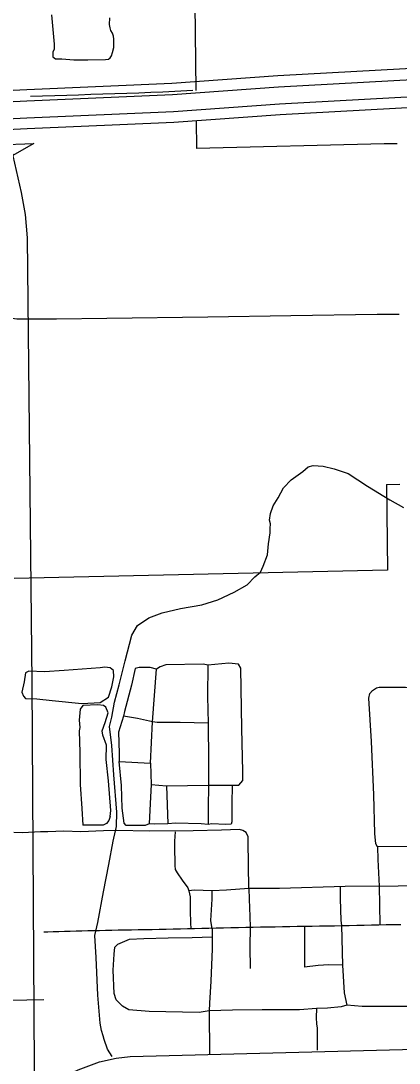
# Model space of a CAD drawing. Extents: x 1127717 to 1741049, y 2026793 to 2244711.
# Drawn here: x 1338119 to 1341025, y 2083351 to 2091369 of the extents above; entities that cross this region are included whole.
import ezdxf

# ---------------------------------------------------------------- set-up
doc = ezdxf.new("R2010")
doc.units = 0
for name, color, linetype in [('10', 7, 'Continuous'), ('15', 7, 'Continuous'), ('19', 7, 'Continuous'), ('33', 7, 'Continuous'), ('35', 7, 'Continuous'), ('40', 7, 'Continuous'), ('42', 7, 'Continuous'), ('6', 7, 'Continuous')]:
    doc.layers.add(name, color=color, linetype=linetype)

msp = doc.modelspace()

# ---------------------------------------------------------------- linework, layer by layer
at = {"layer": '10'}
for points in [[(1337797.9, 2090346.8), (1338045.2, 2090386.5), (1338120.2, 2090049.8), (1338150.8, 2089879.2), (1338168, 2089700)], [(1338168, 2089700), (1338202.2, 2086280), (1338222.8, 2082893.2), (1337986.6, 2082541.3)]]:
    msp.add_lwpolyline(points, dxfattribs=at)
at = {"layer": '15'}
for points in [[(1338958.8, 2083400.6), (1342247.9, 2083487.3)], [(1337975.6, 2082435.9), (1337986.6, 2082541.3), (1338037.3, 2082735.5), (1338074.1, 2082817), (1338138.1, 2082912), (1338209.8, 2083018.7), (1338285.4, 2083109.8), (1338382.4, 2083197.1), (1338493.2, 2083268.2), (1338559.6, 2083300.4), (1338722.6, 2083360.6), (1338849.6, 2083388.3), (1338958.8, 2083400.6)]]:
    msp.add_lwpolyline(points, dxfattribs=at)
at = {"layer": '19'}
for points in [[(1345422.7, 2091254.7), (1342240.7, 2091064.1), (1340092, 2090946.1), (1339277.7, 2090887.8), (1338163.7, 2090838.1)], [(1338164.3, 2090753.1), (1339282.7, 2090803), (1340097.4, 2090861.2), (1342245.6, 2090979.3), (1345395.3, 2091167.9)], [(1338165.4, 2090623), (1339290.2, 2090673.2), (1340105.6, 2090731.5), (1342253, 2090849.5), (1345380.6, 2091036.8)], [(1345351.3, 2090949.9), (1342257.9, 2090764.6), (1340110.9, 2090646.7), (1339295.1, 2090588.3), (1338166.6, 2090537.9)], [(1338163.7, 2090838.1), (1337899.3, 2090826.4), (1337901.1, 2090741.4), (1338164.3, 2090753.1)], [(1338166.6, 2090537.9), (1337905.9, 2090526.4), (1337904.3, 2090611.4), (1338165.4, 2090623)]]:
    msp.add_lwpolyline(points, dxfattribs=at)
at = {"layer": '33'}
for points in [[(1338032.8, 2089083.6), (1338086.5, 2089076.8), (1338392.7, 2089076.8), (1338779.9, 2089081.8), (1339554.3, 2089092), (1340192, 2089102.1), (1340855, 2089112.2), (1341024.5, 2089113.9)], [(1340857.6, 2085016), (1340844.9, 2085038.8), (1340837.3, 2085117.3), (1340829.7, 2085416), (1340812, 2085825.3), (1340791.8, 2086159.4), (1340799.4, 2086194.9), (1340819.6, 2086217.7), (1340850, 2086237.9), (1340872.7, 2086243), (1340953.7, 2086243), (1341075.2, 2086243), (1341153.7, 2086236.3)], [(1339864.4, 2085057.8), (1339863.9, 2085092.4), (1339851, 2085124.6), (1339825.3, 2085140.7), (1339799.5, 2085147.1), (1339661.2, 2085143.9), (1339442.5, 2085137.5), (1339104.8, 2085134.2), (1338857.1, 2085140.7), (1338754.2, 2085137.5), (1338580.5, 2085131), (1338448.6, 2085134.2), (1338326.4, 2085131), (1338268.5, 2085131), (1338130.2, 2085121.4), (1338064.5, 2085124.7)], [(1339304.2, 2085131), (1339299.9, 2085057.8)], [(1339299.9, 2085057.8), (1339297.8, 2085021.6), (1339301, 2084870.4), (1339304.2, 2084841.4), (1339320.3, 2084815.7), (1339358.9, 2084757.8), (1339400.7, 2084699.9), (1339410.4, 2084677.3), (1339420, 2084629.1), (1339420, 2084526.1), (1339423.2, 2084426.4), (1339423.4, 2084386.8)], [(1339870.3, 2084693.4), (1339864.4, 2085057.8)], [(1341161.2, 2085018.5), (1340857.6, 2085016)], [(1340857.6, 2085016), (1340862.6, 2084917.3), (1340872.7, 2084712.2)], [(1339870.3, 2084693.4), (1339699.8, 2084680.5), (1339587.3, 2084677.3), (1339449, 2084680.5), (1339410.4, 2084677.3)], [(1339587.3, 2084384.7), (1339577.6, 2084448.9), (1339587.3, 2084613), (1339587.3, 2084677.3)], [(1340872.7, 2084712.2), (1340610.1, 2084709.5), (1340105.1, 2084693.4), (1339870.3, 2084693.4)], [(1339870.3, 2084693.4), (1339873.5, 2084613), (1339876.7, 2084477.8), (1339880, 2084397.2)], [(1340571.4, 2084708.3), (1340571.5, 2084616.2), (1340577.9, 2084448.9), (1340581.1, 2084409.3)], [(1340872.7, 2084712.2), (1341163.8, 2084717.3)], [(1340872.7, 2084712.2), (1340873.8, 2084567.9), (1340877, 2084415.5)], [(1338294.8, 2084361), (1338326.4, 2084362), (1338367.6, 2084363.1), (1338410.4, 2084364.3), (1338454.2, 2084365.5), (1338498.5, 2084366.7), (1338543.1, 2084368.1), (1338588.1, 2084369.2), (1338633.2, 2084370), (1338678.2, 2084370.8), (1338723.6, 2084371.5), (1338770, 2084372.9), (1338818.1, 2084374.3), (1338867.3, 2084375.4), (1338917.5, 2084376.1), (1338968.5, 2084377), (1339020.5, 2084378), (1339073.3, 2084378.6), (1339126.8, 2084379.8), (1339181, 2084381), (1339235.5, 2084382.3), (1339289.9, 2084383.4), (1339344.1, 2084384.8), (1339398.5, 2084386.2), (1339453.1, 2084387.5), (1339508.4, 2084388.9), (1339564.1, 2084390.1), (1339620.2, 2084391.2), (1339676.7, 2084392), (1339732.9, 2084393.8), (1339789.7, 2084395.1), (1339846.5, 2084396.4), (1339903.1, 2084397.7), (1339959.9, 2084398.7), (1340016.7, 2084399.4), (1340073.4, 2084400.4), (1340130, 2084401.4), (1340186.4, 2084402.4), (1340242.6, 2084403.3), (1340299.1, 2084404.1), (1340356.4, 2084405), (1340413.4, 2084406.1), (1340470.8, 2084407.1), (1340528.1, 2084408.1), (1340585.3, 2084409.4), (1340642.3, 2084410.5), (1340699.1, 2084411.7), (1340755.8, 2084412.8), (1340812.6, 2084414.1), (1340869.7, 2084415.3), (1340926.4, 2084416.4), (1340982.9, 2084417.4), (1341039.3, 2084418.2)], [(1340299.1, 2084404.1), (1340298.1, 2084210.8), (1340298.1, 2084088.5)], [(1340581.1, 2084409.3), (1340590.8, 2084104.6), (1340603.7, 2083892.2), (1340622.5, 2083795.8)], [(1339564.7, 2083754), (1339487.5, 2083741), (1339104.8, 2083747.4), (1338947.2, 2083760.3), (1338898.9, 2083789.3), (1338850.7, 2083837.5), (1338834.6, 2083885.8), (1338828.2, 2084066), (1338834.6, 2084188.2), (1338841, 2084242.9), (1338863.6, 2084265.5), (1338898.9, 2084281.6), (1338953.6, 2084304.1), (1339063, 2084310.5), (1339249.5, 2084313.7), (1339436.1, 2084317), (1339587.3, 2084323.4)], [(1339587.3, 2084384.7), (1339587.3, 2084230.2), (1339577.6, 2083982.5), (1339568, 2083811.9), (1339564.7, 2083754), (1339569.1, 2083416.7)], [(1339880, 2084397.2), (1339876.7, 2084246.2), (1339880, 2084078.8)], [(1340590.8, 2084104.6), (1340484.6, 2084107.8), (1340404.2, 2084101.4), (1340298.1, 2084088.5)], [(1341587.4, 2083792.6), (1341416.9, 2083792.6), (1341191.8, 2083786.2), (1340928, 2083786.2), (1340741.5, 2083786.2), (1340622.5, 2083795.8), (1340580.7, 2083783), (1340474.5, 2083773.3), (1340390.9, 2083770.1), (1340259, 2083760.5), (1339972.7, 2083760.5), (1339744.9, 2083757.2), (1339564.7, 2083754)], [(1340390.9, 2083770.1), (1340388.2, 2083702.5), (1340391.4, 2083651.1), (1340394, 2083623.2)], [(1340394, 2083623.2), (1340394, 2083559.7)], [(1340394, 2083559.7), (1340394.1, 2083450.7)]]:
    msp.add_lwpolyline(points, dxfattribs=at)
at = {"layer": '35'}
for points in [[(1338353.1, 2091416.3), (1338373.8, 2091190.6), (1338373.8, 2091149.1), (1338363.5, 2091130.5), (1338363.5, 2091105.6), (1338365.5, 2091093.2), (1338384.2, 2091076.6), (1338433.9, 2091076.6), (1338525, 2091070.4), (1338632.6, 2091070.4), (1338769.3, 2091072.5), (1338792.1, 2091074.6), (1338804.5, 2091084.9), (1338814.8, 2091099.4), (1338823.1, 2091126.4), (1338833.5, 2091163.6), (1338833.5, 2091188.5), (1338833.5, 2091227.9), (1338831.4, 2091252.7), (1338823.1, 2091275.5), (1338810.7, 2091296.2), (1338804.5, 2091316.9), (1338800.3, 2091341.8), (1338802.4, 2091391.5)], [(1338829.1, 2085057.8), (1338833.9, 2085082.3), (1338852.7, 2085170.6), (1338855.4, 2085280.4), (1338833.9, 2085569.7), (1338817.9, 2085794.7), (1338799.1, 2085939.3), (1338817.9, 2086011.6), (1338839.3, 2086126.8), (1338874.1, 2086260.7), (1338919.6, 2086445.5), (1338970.5, 2086643.6), (1339016, 2086718.6), (1339101.7, 2086777.6), (1339203.4, 2086815), (1339345.3, 2086847.2), (1339508.6, 2086876.6), (1339631.7, 2086914.1), (1339757.5, 2086973.1), (1339856.6, 2087029.3), (1339915.5, 2087090.9), (1339961, 2087128.4), (1339979.7, 2087173.9), (1340014.5, 2087262.3), (1340022.6, 2087345.3), (1340033.3, 2087431), (1340033.3, 2087463.2), (1340036, 2087500.7), (1340027.9, 2087527.4), (1340036, 2087578.3), (1340057.4, 2087637.2), (1340094.9, 2087698.8), (1340137.7, 2087776.5), (1340196.6, 2087838.1), (1340284.9, 2087902.4), (1340325.1, 2087937.2), (1340365.2, 2087947.9), (1340440.2, 2087942.6), (1340525.9, 2087923.8), (1340633, 2087886.3), (1340782.9, 2087789.9), (1340954.2, 2087685.5), (1341058.6, 2087626.5)], [(1339808.4, 2086389.2), (1339789.7, 2086421.4), (1339717.4, 2086426.7), (1339554.1, 2086413.3), (1339522, 2086421.4), (1339232.8, 2086416), (1339190, 2086399.9), (1339160.6, 2086381.2), (1339112.4, 2086394.6), (1339026.7, 2086394.6), (1338997.3, 2086386.5), (1338967.8, 2086258), (1338914.3, 2086057.1), (1338906.2, 2086019.6), (1338868.8, 2085896.4), (1338874.1, 2085735.7), (1338874.1, 2085671.5), (1339115, 2085658.1)], [(1339554.1, 2086413.3), (1339551.4, 2086172.3), (1339556.8, 2085966.1), (1339559.4, 2085676.8), (1339559.4, 2085489.3)], [(1338180.7, 2086365.1), (1338154, 2086354.4), (1338143.3, 2086284.8), (1338127.2, 2086204.4), (1338137.9, 2086175), (1338154, 2086156.2), (1338242.3, 2086153.5), (1338360.1, 2086140.1), (1338587.7, 2086118.7), (1338726.9, 2086124.1), (1338791.1, 2086166.9), (1338817.9, 2086244.6)], [(1338817.9, 2086244.6), (1338833.9, 2086322.3), (1338831.3, 2086370.5), (1338804.5, 2086391.9), (1338764.3, 2086397.3), (1338726.9, 2086391.9), (1338451.1, 2086370.5), (1338301.2, 2086362.4), (1338180.7, 2086365.1)], [(1339115, 2085658.1), (1339131.1, 2085976.8), (1339160.6, 2086381.2)], [(1339559.4, 2085489.3), (1339792.4, 2085489.3), (1339824.5, 2085524.2), (1339824.5, 2085593.8), (1339816.4, 2085925.9), (1339808.4, 2086389.2)], [(1338804.5, 2085248.3), (1338809.9, 2085293.8), (1338791.1, 2085521.5), (1338775.1, 2085687.5), (1338777.7, 2085797.3), (1338748.3, 2085875), (1338742.9, 2085907.1), (1338767, 2085971.4), (1338788.4, 2086046.4), (1338772.4, 2086089.3), (1338753.6, 2086102.7), (1338710.8, 2086108), (1338595.7, 2086102.7), (1338574.3, 2086073.2), (1338566.2, 2085990.2), (1338571.6, 2085933.9), (1338566.2, 2085907.1), (1338571.6, 2085741.1), (1338574.3, 2085494.7), (1338587.7, 2085309.9), (1338595.7, 2085181.4)], [(1339556.8, 2085966.1), (1339342.6, 2085971.4), (1339165.9, 2085971.4), (1339131.1, 2085976.8), (1339016, 2086000.9), (1338906.2, 2086019.6)], [(1339741.5, 2085489.3), (1339738.8, 2085344.7), (1339738.8, 2085208.1), (1339733.5, 2085189.4), (1339690.6, 2085186.7), (1339586.2, 2085192.1), (1339556.8, 2085186.7), (1339503.2, 2085192.1), (1339307.8, 2085197.4), (1339248.9, 2085192.1), (1339147.2, 2085189.4), (1339104.3, 2085192.1), (1339074.9, 2085178.7), (1338927.6, 2085178.7), (1338911.6, 2085197.4), (1338898.2, 2085312.6), (1338892.8, 2085486.7), (1338874.1, 2085671.5)], [(1339115, 2085658.1), (1339120.4, 2085494.7), (1339238.2, 2085484), (1339559.4, 2085489.3)], [(1339120.4, 2085494.7), (1339112.4, 2085347.4), (1339104.3, 2085192.1)], [(1339238.2, 2085484), (1339248.9, 2085192.1)], [(1339559.4, 2085489.3), (1339556.8, 2085315.3), (1339556.8, 2085186.7)], [(1338804.5, 2085248.3), (1338793.8, 2085216.2), (1338777.7, 2085194.7), (1338751, 2085181.4), (1338657.3, 2085181.4), (1338595.7, 2085181.4)], [(1338750.3, 2083559.7), (1338737.6, 2083601.2), (1338726.9, 2083657.5), (1338710.8, 2083874.4), (1338697.4, 2084163.6), (1338686.7, 2084332.4), (1338710.8, 2084431.5), (1338753.6, 2084669.8), (1338793.8, 2084878.7), (1338829.1, 2085057.8)], [(1338820.9, 2083402.6), (1338783.1, 2083459.3), (1338759, 2083531.6), (1338750.3, 2083559.7)]]:
    msp.add_lwpolyline(points, dxfattribs=at)
at = {"layer": '40'}
msp.add_lwpolyline([(1312220.9, 2083352), (1312992.5, 2083372.1), (1316320.7, 2083419.4), (1319238.4, 2083466.4), (1321909.3, 2083521.8), (1325293.2, 2083579.3), (1328513.1, 2083655.3), (1333794.8, 2083740.6), (1337900.5, 2083831.6), (1338294.8, 2083840.9)], dxfattribs=at)
at = {"layer": '42'}
for p, q in [((1337932.6, 2090416), (1338217.6, 2090425)), ((1338217.6, 2090425), (1338017, 2090310.6))]:
    msp.add_line(p, q, dxfattribs=at)
at = {"layer": '6'}
for points in [[(1339453.2, 2091720.6), (1339462.5, 2090833.7)], [(1339439.1, 2090832.4), (1339394.2, 2090829.9), (1339301.3, 2090825.4), (1339208.2, 2090821.4), (1339116, 2090817.6), (1339024.1, 2090814.1), (1338932, 2090810.7), (1338839.7, 2090807.5), (1338747.4, 2090804.4), (1338655.1, 2090801.5), (1338562.7, 2090798.6), (1338470.6, 2090795.4), (1338378.4, 2090792.5), (1338286.1, 2090789.6), (1338193.8, 2090786.7)], [(1339464.9, 2090603.9), (1339467.2, 2090386.9)], [(1340910.8, 2090423), (1339467.2, 2090386.9)], [(1341010.4, 2090424.3), (1340910.8, 2090423)], [(1340929.1, 2087802.2), (1341031.2, 2087804.5)], [(1340929.1, 2087802.2), (1340935.5, 2087143.4)], [(1340935.5, 2087143.4), (1338067.4, 2087079.6)]]:
    msp.add_lwpolyline(points, dxfattribs=at)

doc.saveas('drawing.dxf')
